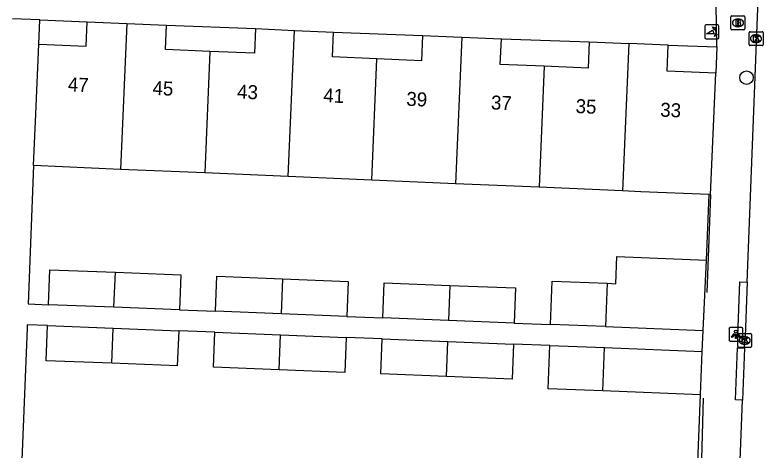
# Model space of a CAD drawing. Extents: x 161355 to 162026, y 386504 to 387459.
# Drawn here: x 161784.8 to 161838.4, y 387307.5 to 387338.6 of the extents above; entities that cross this region are included whole.
import ezdxf

# ---------------------------------------------------------------- set-up
doc = ezdxf.new("R2010")
doc.units = 0
for name, color, linetype in [('IMGEO_Boom', 7, 'Continuous'), ('IMGEO_Brandkraan', 7, 'Continuous'), ('IMGEO_Kolk', 7, 'Continuous'), ('IMGEO_Lichtpunt', 7, 'Continuous'), ('IMGEO_Muur', 7, 'Continuous'), ('IMGEO_Pand', 7, 'Continuous'), ('IMGEO_Pand_nummerreeks', 7, 'Continuous'), ('IMGEO_Parkeervlak_open', 7, 'Continuous'), ('IMGEO_Poller', 7, 'Continuous'), ('IMGEO_Rijbaan_lokaal_open', 7, 'Continuous'), ('IMGEO_Voetpad_open', 7, 'Continuous')]:
    doc.layers.add(name, color=color, linetype=linetype)

msp = doc.modelspace()

# ---------------------------------------------------------------- linework, layer by layer
at = {"layer": 'IMGEO_Boom'}
msp.add_circle((161837.21, 387334.137), 0.489, dxfattribs=at)
at = {"layer": 'IMGEO_Brandkraan'}
for p, q in [((161836.095, 387337.636), (161836.095, 387338.488)), ((161836.17, 387338.562), (161837.022, 387338.562)), ((161836.583, 387338.342), (161836.608, 387338.342)), ((161837.096, 387338.488), (161837.096, 387337.636)), ((161837.022, 387337.562), (161836.17, 387337.562)), ((161836.606, 387337.782), (161836.581, 387337.782))]:
    msp.add_line(p, q, dxfattribs=at)
for points in [[(161836.095, 387337.636), (161836.095, 387338.488)], [(161836.17, 387338.562), (161837.022, 387338.562)], [(161836.443, 387338.262), (161836.443, 387337.862), (161836.656, 387337.862)], [(161836.674, 387338.262), (161836.443, 387338.262)], [(161836.622, 387338.181), (161836.568, 387338.181), (161836.568, 387338.105)], [(161836.568, 387338.105), (161836.621, 387338.105)], [(161837.096, 387338.488), (161837.096, 387337.636)], [(161837.022, 387337.562), (161836.17, 387337.562)], [(161836.63, 387338.029), (161836.568, 387338.029), (161836.568, 387337.948)], [(161836.568, 387337.948), (161836.63, 387337.948)]]:
    msp.add_lwpolyline(points, dxfattribs=at)
for centre, radius, start, end in [((161836.172, 387338.486), 0.0765, 91.552, 178.448), ((161836.172, 387338.486), 0.0765, 91.552, 178.448), ((161836.623, 387338.143), 0.0379, 267.8285, 90.9355), ((161836.678, 387338.117), 0.145, 59.4692, 91.5367), ((161836.703, 387338.164), 0.0922, 285.5137, 58.1501), ((161836.708, 387337.972), 0.105, 301.3115, 78.989), ((161837.02, 387338.486), 0.0765, 1.552, 88.448), ((161837.02, 387338.486), 0.0765, 1.552, 88.448), ((161836.172, 387337.638), 0.0765, 181.552, 268.448), ((161836.172, 387337.638), 0.0765, 181.552, 268.448), ((161836.631, 387337.988), 0.0404, 269.8759, 90.5077), ((161836.662, 387338.113), 0.251, 268.6676, 293.5347), ((161837.02, 387337.638), 0.0765, 271.552, 358.448), ((161837.02, 387337.638), 0.0765, 271.552, 358.448)]:
    msp.add_arc(centre, radius, start, end, dxfattribs=at)
for centre, major_axis, ratio, start_param, end_param in [((161836.582, 387338.062), (-0.387, 0.002), 0.722429, 4.712389, 7.853982), ((161836.607, 387338.062), (-0.39, 0.002), 0.717154, 1.570796, 4.712389)]:
    msp.add_ellipse(centre, major_axis=major_axis, ratio=ratio, start_param=start_param, end_param=end_param, dxfattribs=at)
at = {"layer": 'IMGEO_Kolk'}
for p, q in [((161837.394, 387336.503), (161837.394, 387337.355)), ((161837.469, 387337.429), (161838.321, 387337.429)), ((161837.882, 387337.209), (161837.907, 387337.209)), ((161838.395, 387337.355), (161838.395, 387336.503)), ((161837.905, 387336.649), (161837.88, 387336.649)), ((161838.321, 387336.429), (161837.469, 387336.429)), ((161836.577, 387314.893), (161836.577, 387315.745)), ((161836.652, 387315.819), (161837.504, 387315.819)), ((161837.065, 387315.599), (161837.09, 387315.599)), ((161837.578, 387315.745), (161837.578, 387314.893)), ((161837.088, 387315.039), (161837.063, 387315.039)), ((161837.504, 387314.819), (161836.652, 387314.819))]:
    msp.add_line(p, q, dxfattribs=at)
for points in [[(161837.394, 387336.503), (161837.394, 387337.355)], [(161837.469, 387337.429), (161838.321, 387337.429)], [(161837.715, 387337.129), (161837.838, 387337.129), (161837.838, 387336.978), (161837.968, 387337.129), (161838.132, 387337.129), (161837.986, 387336.978), (161838.139, 387336.729), (161837.987, 387336.729), (161837.902, 387336.893), (161837.838, 387336.826), (161837.838, 387336.729), (161837.715, 387336.729), (161837.715, 387337.129)], [(161838.395, 387337.355), (161838.395, 387336.503)], [(161838.321, 387336.429), (161837.469, 387336.429)], [(161836.577, 387314.893), (161836.577, 387315.745)], [(161836.652, 387315.819), (161837.504, 387315.819)], [(161837.578, 387315.745), (161837.578, 387314.893)], [(161836.898, 387315.519), (161837.021, 387315.519), (161837.021, 387315.368), (161837.151, 387315.519), (161837.315, 387315.519), (161837.169, 387315.368), (161837.322, 387315.119), (161837.17, 387315.119), (161837.085, 387315.283), (161837.021, 387315.216), (161837.021, 387315.119), (161836.898, 387315.119), (161836.898, 387315.519)], [(161837.504, 387314.819), (161836.652, 387314.819)]]:
    msp.add_lwpolyline(points, dxfattribs=at)
for centre, start, end in [((161837.471, 387337.353), 91.552, 178.448), ((161837.471, 387337.353), 91.552, 178.448), ((161838.319, 387337.353), 1.552, 88.448), ((161838.319, 387337.353), 1.552, 88.448), ((161837.471, 387336.505), 181.552, 268.448), ((161837.471, 387336.505), 181.552, 268.448), ((161838.319, 387336.505), 271.552, 358.448), ((161838.319, 387336.505), 271.552, 358.448), ((161836.654, 387315.743), 91.552, 178.448), ((161836.654, 387315.743), 91.552, 178.448), ((161837.502, 387315.743), 1.552, 88.448), ((161837.502, 387315.743), 1.552, 88.448), ((161836.654, 387314.895), 181.552, 268.448), ((161836.654, 387314.895), 181.552, 268.448), ((161837.502, 387314.895), 271.552, 358.448), ((161837.502, 387314.895), 271.552, 358.448)]:
    msp.add_arc(centre, 0.0765, start, end, dxfattribs=at)
for centre, major_axis, ratio, start_param, end_param in [((161837.881, 387336.929), (-0.387, 0.002), 0.722429, 4.712389, 7.853982), ((161837.906, 387336.929), (-0.39, 0.002), 0.717154, 1.570796, 4.712389), ((161837.064, 387315.319), (-0.387, 0.002), 0.722429, 4.712389, 7.853982), ((161837.089, 387315.319), (-0.39, 0.002), 0.717154, 1.570796, 4.712389)]:
    msp.add_ellipse(centre, major_axis=major_axis, ratio=ratio, start_param=start_param, end_param=end_param, dxfattribs=at)
at = {"layer": 'IMGEO_Lichtpunt'}
for p, q in [((161835.956, 387316.166), (161835.956, 387315.359)), ((161835.956, 387316.166), (161835.956, 387315.359)), ((161836.858, 387316.261), (161836.05, 387316.261)), ((161836.858, 387316.261), (161836.05, 387316.261)), ((161836.952, 387315.359), (161836.952, 387316.166)), ((161836.952, 387315.359), (161836.952, 387316.166)), ((161836.05, 387315.265), (161836.858, 387315.265)), ((161836.05, 387315.265), (161836.858, 387315.265))]:
    msp.add_line(p, q, dxfattribs=at)
for points in [[(161836.33, 387315.83), (161836.369, 387315.802), (161836.181, 387315.54), (161836.143, 387315.567), (161836.33, 387315.83)], [(161836.432, 387315.782), (161836.479, 387315.782), (161836.479, 387315.46), (161836.432, 387315.46), (161836.432, 387315.782)], [(161836.542, 387315.802), (161836.58, 387315.829), (161836.767, 387315.567), (161836.728, 387315.539), (161836.542, 387315.802)]]:
    msp.add_lwpolyline(points, dxfattribs=at)
msp.add_circle((161836.455, 387315.964), 0.0994, dxfattribs=at)
for centre, start, end in [((161836.05, 387316.166), 90, 180), ((161836.05, 387316.166), 90, 180), ((161836.858, 387316.166), 0, 90), ((161836.858, 387316.166), 0, 90), ((161836.05, 387315.359), 180, 270), ((161836.05, 387315.359), 180, 270), ((161836.858, 387315.359), 270, 0), ((161836.858, 387315.359), 270, 360)]:
    msp.add_arc(centre, 0.0946, start, end, dxfattribs=at)
at = {"layer": 'IMGEO_Muur'}
for points in [[(161834.639, 387325.76), (161834.377, 387318.756)], [(161834.11, 387311.196), (161833.905, 387304.193)]]:
    msp.add_lwpolyline(points, dxfattribs=at)
at = {"layer": 'IMGEO_Pand'}
for points in [[(161786.485, 387336.539), (161789.878, 387336.394), (161789.953, 387338.145)], [(161789.953, 387338.145), (161792.798, 387338.023)], [(161792.798, 387338.023), (161792.349, 387327.572)], [(161792.798, 387338.023), (161795.642, 387337.902)], [(161798.75, 387336.019), (161795.567, 387336.155), (161795.642, 387337.902)], [(161802.01, 387337.645), (161801.935, 387335.882), (161798.75, 387336.019)], [(161802.01, 387337.645), (161804.815, 387337.525)], [(161804.365, 387327.057), (161804.815, 387337.525)], [(161804.815, 387337.525), (161807.619, 387337.405)], [(161810.725, 387335.482), (161807.542, 387335.618), (161807.619, 387337.405)], [(161813.988, 387337.162), (161813.91, 387335.345), (161810.725, 387335.482)], [(161813.988, 387337.162), (161816.815, 387337.041)], [(161816.815, 387337.041), (161816.363, 387326.543)], [(161816.815, 387337.041), (161819.642, 387336.92)], [(161786.113, 387327.839), (161786.271, 387331.544), (161786.485, 387336.539)], [(161822.715, 387334.952), (161819.563, 387335.087), (161819.642, 387336.92)], [(161825.945, 387336.709), (161825.864, 387334.817), (161822.715, 387334.952)], [(161825.945, 387336.709), (161828.775, 387336.588)], [(161828.775, 387336.588), (161828.321, 387326.031)], [(161831.603, 387336.467), (161828.775, 387336.588)], [(161835.012, 387334.463), (161831.524, 387334.613), (161831.603, 387336.467)], [(161798.75, 387336.019), (161798.376, 387327.314)], [(161810.352, 387326.801), (161810.725, 387335.482)], [(161822.715, 387334.952), (161822.342, 387326.287)], [(161834.539, 387325.764), (161834.639, 387325.76), (161835.012, 387334.463)], [(161792.349, 387327.572), (161786.113, 387327.839)], [(161798.376, 387327.314), (161792.349, 387327.572)], [(161804.365, 387327.057), (161798.376, 387327.314)], [(161810.352, 387326.801), (161804.365, 387327.057)], [(161816.363, 387326.543), (161810.352, 387326.801)], [(161822.342, 387326.287), (161816.363, 387326.543)], [(161828.321, 387326.031), (161822.342, 387326.287)], [(161834.539, 387325.764), (161829.644, 387325.974), (161828.321, 387326.031)], [(161827.221, 387319.414), (161827.849, 387319.389), (161827.926, 387321.331), (161834.345, 387321.079)], [(161834.105, 387316.041), (161834.345, 387321.079)], [(161787.176, 387317.884), (161787.275, 387320.392), (161791.971, 387320.208)], [(161791.873, 387317.7), (161791.971, 387320.208)], [(161791.971, 387320.208), (161796.67, 387320.023), (161796.572, 387317.515)], [(161799.157, 387317.414), (161799.256, 387319.922), (161803.952, 387319.737)], [(161803.952, 387319.737), (161803.854, 387317.229)], [(161803.952, 387319.737), (161808.65, 387319.553), (161808.552, 387317.045)], [(161811.143, 387316.943), (161811.242, 387319.451), (161815.938, 387319.267)], [(161823.162, 387316.471), (161823.284, 387319.569), (161827.221, 387319.414)], [(161827.221, 387319.414), (161827.099, 387316.316)], [(161815.938, 387319.267), (161815.84, 387316.758)], [(161815.938, 387319.267), (161820.649, 387319.082), (161820.551, 387316.573)], [(161791.873, 387317.7), (161787.176, 387317.884)], [(161796.572, 387317.515), (161791.873, 387317.7)], [(161803.854, 387317.229), (161799.157, 387317.414)], [(161808.552, 387317.045), (161803.854, 387317.229)], [(161815.84, 387316.758), (161811.143, 387316.943)], [(161820.551, 387316.573), (161815.84, 387316.758)], [(161791.718, 387313.693), (161787.022, 387313.878), (161787.12, 387316.386)], [(161787.12, 387316.386), (161791.817, 387316.201)], [(161791.718, 387313.693), (161791.817, 387316.201)], [(161791.817, 387316.201), (161796.511, 387316.016)], [(161827.099, 387316.316), (161823.162, 387316.471)], [(161827.099, 387316.316), (161834.105, 387316.041)], [(161796.511, 387316.016), (161796.412, 387313.508), (161791.718, 387313.693)], [(161803.711, 387313.22), (161799.015, 387313.405), (161799.114, 387315.913)], [(161799.114, 387315.913), (161803.81, 387315.728)], [(161803.711, 387313.22), (161803.81, 387315.728)], [(161808.512, 387315.542), (161808.414, 387313.034), (161803.711, 387313.22)], [(161803.81, 387315.728), (161808.512, 387315.542)], [(161815.705, 387312.747), (161811.009, 387312.932), (161811.108, 387315.44)], [(161811.108, 387315.44), (161815.804, 387315.255)], [(161815.705, 387312.747), (161815.804, 387315.255)], [(161820.503, 387315.069), (161820.404, 387312.561), (161815.705, 387312.747)], [(161815.804, 387315.255), (161820.503, 387315.069)], [(161826.922, 387311.714), (161822.985, 387311.869), (161823.107, 387314.967)], [(161823.107, 387314.967), (161827.044, 387314.811)], [(161826.922, 387311.714), (161827.044, 387314.811)], [(161827.044, 387314.811), (161834.038, 387314.535)], [(161833.916, 387311.438), (161834.038, 387314.535)], [(161833.916, 387311.438), (161826.922, 387311.714)]]:
    msp.add_lwpolyline(points, dxfattribs=at)
at = {"layer": 'IMGEO_Parkeervlak_open'}
for points in [[(161786.485, 387336.539), (161786.57, 387338.267)], [(161786.113, 387327.839), (161785.72, 387317.941), (161787.176, 387317.884)], [(161796.572, 387317.515), (161799.157, 387317.414)], [(161808.552, 387317.045), (161811.143, 387316.943)], [(161787.12, 387316.386), (161785.661, 387316.444), (161785.651, 387316.2), (161785.252, 387306.172)], [(161820.551, 387316.573), (161823.162, 387316.471)], [(161799.114, 387315.913), (161796.511, 387316.016)], [(161811.108, 387315.44), (161808.512, 387315.542)], [(161823.107, 387314.967), (161820.503, 387315.069)]]:
    msp.add_lwpolyline(points, dxfattribs=at)
at = {"layer": 'IMGEO_Poller'}
for p, q in [((161834.232, 387337.814), (161834.232, 387337.007)), ((161834.232, 387337.814), (161834.232, 387337.007)), ((161835.134, 387337.909), (161834.326, 387337.909)), ((161835.134, 387337.909), (161834.326, 387337.909)), ((161835.228, 387337.007), (161835.228, 387337.814)), ((161835.228, 387337.007), (161835.228, 387337.814)), ((161834.326, 387336.912), (161835.134, 387336.912)), ((161834.326, 387336.912), (161835.134, 387336.912))]:
    msp.add_line(p, q, dxfattribs=at)
for points in [[(161834.867, 387337.265), (161834.354, 387337.265), (161834.784, 387337.54)], [(161834.911, 387337.638), (161834.899, 387337.565), (161834.774, 387337.77)], [(161834.774, 387337.77), (161835.005, 387337.704), (161834.934, 387337.672)], [(161834.927, 387337.093), (161834.993, 387337.324), (161835.023, 387337.256)], [(161835.059, 387337.229), (161835.131, 387337.218), (161834.927, 387337.093)]]:
    msp.add_lwpolyline(points, dxfattribs=at)
for centre, radius, start, end in [((161834.326, 387337.814), 0.0946, 90, 180), ((161834.326, 387337.814), 0.0946, 90, 180), ((161834.539, 387337.315), 0.332, 351.3247, 42.4854), ((161834.553, 387337.325), 0.476, 351.7527, 41.1691), ((161834.553, 387337.325), 0.516, 349.3569, 42.2912), ((161835.134, 387337.814), 0.0946, 0, 90), ((161835.134, 387337.814), 0.0946, 0, 90), ((161834.326, 387337.007), 0.0946, 180, 270), ((161834.326, 387337.007), 0.0946, 180, 270), ((161835.134, 387337.007), 0.0946, 270, 0), ((161835.134, 387337.007), 0.0946, 270, 0)]:
    msp.add_arc(centre, radius, start, end, dxfattribs=at)
at = {"layer": 'IMGEO_Rijbaan_lokaal_open'}
for points in [[(161837.262, 387319.492), (161838.384, 387348.311)], [(161837.262, 387319.492), (161837.11, 387315.605)], [(161837.078, 387314.779), (161837.11, 387315.605)], [(161837.078, 387314.779), (161836.933, 387311.047)], [(161836.255, 387292.577), (161836.455, 387298.778), (161836.933, 387311.047)]]:
    msp.add_lwpolyline(points, dxfattribs=at)
at = {"layer": 'IMGEO_Voetpad_open'}
for points in [[(161835.091, 387336.342), (161835.025, 387339.38)], [(161786.57, 387338.267), (161784.597, 387338.338)], [(161786.57, 387338.267), (161789.953, 387338.145)], [(161795.642, 387337.902), (161802.01, 387337.645)], [(161807.619, 387337.405), (161813.988, 387337.162)], [(161819.642, 387336.92), (161825.945, 387336.709)], [(161831.603, 387336.467), (161835.091, 387336.342)], [(161835.091, 387336.342), (161835.012, 387334.463)], [(161834.345, 387321.079), (161834.539, 387325.764)], [(161837.11, 387315.605), (161836.591, 387315.623), (161836.737, 387319.51), (161837.262, 387319.492)], [(161834.038, 387314.535), (161834.105, 387316.041)], [(161836.933, 387311.047), (161836.419, 387311.066), (161836.56, 387314.798), (161837.078, 387314.779)], [(161833.63, 387304.204), (161833.916, 387311.438)]]:
    msp.add_lwpolyline(points, dxfattribs=at)

# ---------------------------------------------------------------- texts
at = {"layer": 'IMGEO_Pand_nummerreeks'}
for s, rotation, p in [('47', 357.5504, (161788.552, 387333.167)), ('45', 357.5504, (161794.618, 387332.907)), ('43', 357.5504, (161800.684, 387332.648)), ('41', 357.5504, (161806.863, 387332.383)), ('39', 357.5504, (161812.815, 387332.129)), ('37', 357.5504, (161818.881, 387331.869)), ('35', 357.5504, (161824.947, 387331.61)), ('33', 357.5477, (161831.013, 387331.35))]:
    msp.add_text(s, height=1, rotation=rotation, dxfattribs=at).set_placement(p)

doc.saveas('drawing.dxf')
